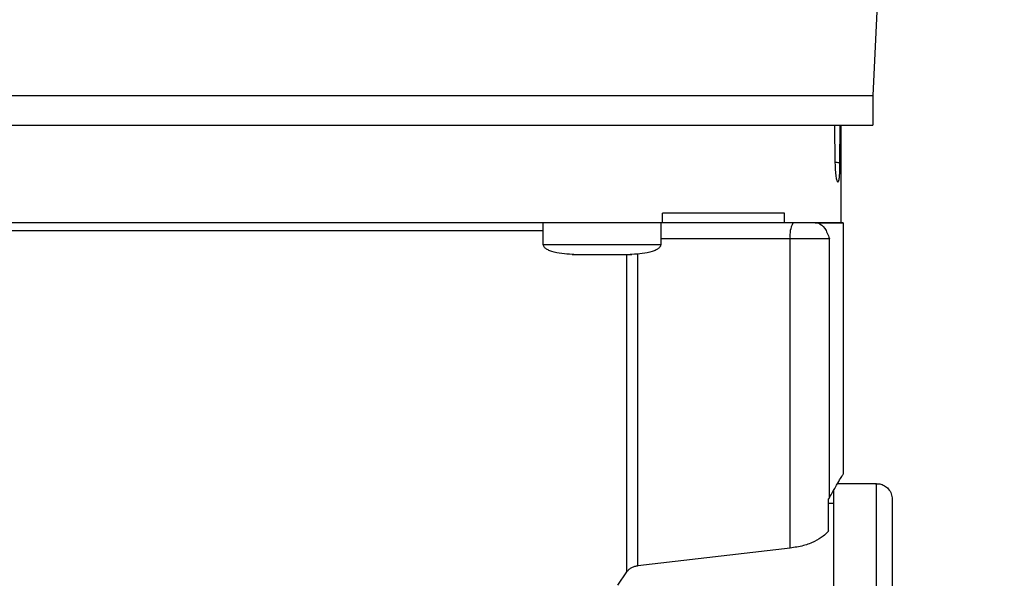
# Model space of a CAD drawing. Header units: inches. Extents: x 170 to 312, y 215 to 248.
# Tile 461 of 529: x 280.543 to 280.791, y 223.681 to 223.821. Entities that reach past the tile are written whole.
import ezdxf

# ---------------------------------------------------------------- set-up
doc = ezdxf.new("R2010")
doc.units = ezdxf.units.IN
doc.header["$LTSCALE"] = 0.25
doc.header["$MEASUREMENT"] = 0
doc.layers.add('ANNOTATIONS', color=1, linetype='Continuous')
doc.layers.add('MOTOR RH', color=7, linetype='Continuous')
doc.styles.add('ARIAL', font='arial.ttf', dxfattribs={"height": 0.09375})
doc.dimstyles.new('STANDARD$0', dxfattribs={"dimtxt": 0.09375, "dimasz": 0.09375, "dimexe": 0.03125, "dimexo": 0.046875, "dimgap": 0.09, "dimtad": 0, "dimtih": 1, "dimtoh": 1, "dimdec": 4, "dimzin": 0, "dimdsep": 46, "dimtxsty": 'ARIAL', "dimcen": 0.09, "dimadec": 0, "dimazin": 0, "dimtfac": 1, "dimtdec": 4, "dimtofl": 0, "dimtmove": 0, "dimatfit": 1, "dimfxl": 1, "dimtolj": 1, "dimtzin": 0, "dimarcsym": 0})

# ---------------------------------------------------------------- blocks, each defined once
blk = doc.blocks.new('*D226')
at = {"layer": 'ANNOTATIONS', "color": 0, "lineweight": -2, "transparency": 16777216}
for p, q in [((279.87252, 223.81866), (279.87252, 225.26652)), ((280.95771, 224.66544), (280.95771, 225.26652)), ((279.96627, 225.23527), (280.17973, 225.23527)), ((280.86396, 225.23527), (280.74995, 225.23527))]:
    blk.add_line(p, q, dxfattribs=at)
at = {"layer": 'ANNOTATIONS', "color": 0, "transparency": 16777216}
for points in [[(279.96627, 225.25089), (279.96627, 225.21964), (279.87252, 225.23527)], [(280.86396, 225.25089), (280.86396, 225.21964), (280.95771, 225.23527)]]:
    blk.add_solid(points, dxfattribs=at)
at = {"layer": 'defpoints', "color": 0, "transparency": 16777216}
for p in [(279.87252, 225.23527), (280.95771, 224.61856), (279.87252, 223.77179)]:
    blk.add_point(p, dxfattribs=at)
at = {"layer": 'ANNOTATIONS', "color": 0, "transparency": 16777216, "insert": (280.46484, 225.23527), "char_height": 0.09375, "attachment_point": 5, "style": 'ARIAL'}
blk.add_mtext('\\A1;16 1/8"', dxfattribs=at)
blk = doc.blocks.new('*D227')
at = {"layer": 'ANNOTATIONS', "color": 0, "lineweight": -2, "transparency": 16777216}
for p, q in [((279.87252, 223.81866), (279.87252, 225.5464)), ((281.19256, 225.10012), (281.19256, 225.5464)), ((279.96627, 225.51515), (280.24743, 225.51515)), ((281.09881, 225.51515), (280.81765, 225.51515))]:
    blk.add_line(p, q, dxfattribs=at)
at = {"layer": 'ANNOTATIONS', "color": 0, "transparency": 16777216}
for points in [[(279.96627, 225.53078), (279.96627, 225.49953), (279.87252, 225.51515)], [(281.09881, 225.53078), (281.09881, 225.49953), (281.19256, 225.51515)]]:
    blk.add_solid(points, dxfattribs=at)
at = {"layer": 'defpoints', "color": 0, "transparency": 16777216}
for p in [(279.87252, 225.51515), (281.19256, 225.05324), (279.87252, 223.77179)]:
    blk.add_point(p, dxfattribs=at)
at = {"layer": 'ANNOTATIONS', "color": 0, "transparency": 16777216, "insert": (280.53254, 225.51515), "char_height": 0.09375, "attachment_point": 5, "style": 'ARIAL'}
blk.add_mtext('\\A1;18 1/2"', dxfattribs=at)

msp = doc.modelspace()

# ---------------------------------------------------------------- linework, layer by layer
at = {"layer": 'MOTOR RH'}
for p, q in [((280.76171, 223.88547), (280.75753, 223.8018)), ((280.75753, 223.8018), (280.75753, 223.79442)), ((280.74814, 223.78494), (280.74804, 223.79442)), ((280.74927, 223.79442), (280.74922, 223.78493)), ((280.74953, 223.79442), (280.74953, 223.7698)), ((280.70473, 223.76982), (280.70473, 223.77228)), ((280.73539, 223.76982), (280.73539, 223.77228)), ((280.67474, 223.7644), (280.67474, 223.76982)), ((280.70427, 223.76982), (280.70427, 223.7644)), ((280.73539, 223.76982), (280.70473, 223.76982)), ((280.74309, 223.76982), (280.73539, 223.76982)), ((280.74389, 223.76982), (280.74309, 223.76982)), ((280.75015, 223.76984), (280.75015, 223.7068)), ((280.7368, 223.76588), (280.70427, 223.76588)), ((280.7368, 223.68816), (280.7368, 223.76588)), ((280.74668, 223.70091), (280.74668, 223.76588)), ((280.68246, 223.76194), (280.68212, 223.76194)), ((280.68406, 223.76194), (280.68417, 223.76194)), ((280.69484, 223.76194), (280.69495, 223.76194)), ((280.69573, 223.68218), (280.69573, 223.76194)), ((280.69689, 223.76194), (280.69655, 223.76194)), ((280.69851, 223.68371), (280.69851, 223.76215)), ((280.74868, 223.70436), (280.75851, 223.70436)), ((280.75851, 223.61177), (280.75851, 223.70436)), ((280.74769, 223.70288), (280.74768, 223.61177)), ((280.74668, 223.70091), (280.74645, 223.70058)), ((280.74645, 223.69258), (280.74645, 223.70058)), ((280.74645, 223.69944), (280.74769, 223.69944)), ((280.7368, 223.68816), (280.69851, 223.68371)), ((280.6935, 223.67889), (280.69573, 223.68218))]:
    msp.add_line(p, q, dxfattribs=at)
at = {"layer": 'MOTOR RH', "flags": 128}
for points in [[(280.53525, 223.80181), (280.54587, 223.80181), (280.55682, 223.80181), (280.56801, 223.80181), (280.5794, 223.8018), (280.59092, 223.8018), (280.60251, 223.8018), (280.61409, 223.8018), (280.62561, 223.8018), (280.637, 223.8018), (280.6482, 223.8018), (280.65914, 223.8018), (280.66977, 223.8018), (280.68002, 223.8018), (280.68984, 223.8018), (280.69916, 223.8018), (280.70795, 223.8018), (280.71615, 223.8018), (280.72371, 223.8018), (280.73059, 223.8018), (280.73676, 223.8018), (280.74218, 223.8018), (280.74681, 223.8018), (280.75064, 223.8018), (280.75364, 223.8018), (280.7558, 223.8018), (280.7571, 223.8018), (280.75753, 223.8018)], [(280.53525, 223.79442), (280.54587, 223.79442), (280.55682, 223.79442), (280.56801, 223.79442), (280.5794, 223.79442), (280.59092, 223.79442), (280.60251, 223.79442), (280.61409, 223.79442), (280.62561, 223.79442), (280.637, 223.79442), (280.6482, 223.79442), (280.65914, 223.79442), (280.66977, 223.79442), (280.68002, 223.79442), (280.68984, 223.79442), (280.69916, 223.79442), (280.70795, 223.79442), (280.71615, 223.79442), (280.72371, 223.79442), (280.73059, 223.79442), (280.73676, 223.79442), (280.74218, 223.79442), (280.74681, 223.79442), (280.75064, 223.79442), (280.75364, 223.79442), (280.7558, 223.79442), (280.7571, 223.79442), (280.75753, 223.79442)], [(280.67474, 223.76785), (280.66905, 223.76785), (280.66117, 223.76785), (280.65278, 223.76785), (280.64396, 223.76785), (280.63479, 223.76785), (280.62534, 223.76785), (280.6157, 223.76785), (280.60594, 223.76785), (280.59616, 223.76785), (280.58643, 223.76785), (280.57684, 223.76785), (280.56746, 223.76785), (280.55839, 223.76785), (280.54969, 223.76785), (280.54145, 223.76785), (280.53373, 223.76785), (280.53028, 223.76785)], [(280.74668, 223.76588), (280.74616, 223.76588), (280.74539, 223.76588), (280.74439, 223.76588), (280.74317, 223.76588), (280.74178, 223.76588), (280.74023, 223.76588), (280.73856, 223.76588), (280.7368, 223.76588)], [(280.67474, 223.7644), (280.675, 223.7644), (280.67615, 223.7644), (280.67813, 223.7644), (280.68083, 223.7644), (280.68407, 223.7644), (280.68765, 223.7644), (280.69136, 223.7644), (280.69494, 223.7644), (280.69818, 223.7644), (280.70088, 223.7644), (280.70286, 223.7644), (280.70401, 223.7644), (280.70427, 223.7644)], [(280.69484, 223.76194), (280.69485, 223.76194), (280.69494, 223.76194), (280.69512, 223.76194), (280.69539, 223.76194), (280.69573, 223.76194), (280.69612, 223.76194), (280.69655, 223.76194)]]:
    msp.add_lwpolyline(points, dxfattribs=at)
at = {"layer": 'MOTOR RH'}
msp.add_arc((280.74298, 223.76683), 0.00625, 151.5167, 188.7791, dxfattribs=at)
for points, knots in [([(280.74922, 223.78493), (280.74922, 223.7843), (280.7492, 223.78301), (280.74911, 223.7814), (280.74898, 223.78033), (280.74879, 223.77995), (280.74857, 223.78033), (280.74836, 223.78141), (280.74819, 223.78301), (280.74816, 223.7843), (280.74814, 223.78494)], [0, 0, 0, 0, 0.121923, 0.246333, 0.371992, 0.499234, 0.627383, 0.753794, 0.878552, 1, 1, 1, 1]), ([(280.74922, 223.78493), (280.7491, 223.78494), (280.74886, 223.78496), (280.74854, 223.78498), (280.74835, 223.78498), (280.74831, 223.78498)], [0, 0, 0, 0, 0.44028, 0.889108, 1, 1, 1, 1]), ([(280.74389, 223.76982), (280.74444, 223.76948), (280.74553, 223.76881), (280.7463, 223.76684), (280.74668, 223.76588)], [0, 0, 0, 0, 0.512646, 1, 1, 1, 1]), ([(280.74953, 223.76982), (280.7498, 223.76982), (280.75062, 223.76982), (280.749, 223.76982), (280.74559, 223.76982), (280.74389, 223.76982)], [0, 0, 0, 0, 0.189747, 0.594873, 1, 1, 1, 1]), ([(280.682, 223.76194), (280.68025, 223.76203), (280.67816, 223.76213), (280.67598, 223.763), (280.67533, 223.7634), (280.67495, 223.76379), (280.67475, 223.76414), (280.67475, 223.76438), (280.67475, 223.76449)], [0, 0, 0, 0, 0.6348, 0.759295, 0.859382, 0.913137, 0.958644, 1, 1, 1, 1]), ([(280.70426, 223.76449), (280.70426, 223.76438), (280.70426, 223.76414), (280.70406, 223.76379), (280.70369, 223.7634), (280.70303, 223.763), (280.70085, 223.76213), (280.69876, 223.76203), (280.69701, 223.76194)], [0, 0, 0, 0, 0.041356, 0.086863, 0.140618, 0.240705, 0.3652, 1, 1, 1, 1]), ([(280.74668, 223.70091), (280.74719, 223.70181), (280.74822, 223.70358), (280.7493, 223.70541), (280.74994, 223.70648), (280.75021, 223.70693), (280.75014, 223.70681), (280.75013, 223.7068)], [0, 0, 0, 0, 0.250548, 0.49252, 0.740292, 0.985174, 1, 1, 1, 1]), ([(280.7582, 223.70435), (280.75858, 223.70435), (280.75936, 223.70435), (280.76051, 223.70389), (280.76155, 223.70305), (280.7623, 223.70184), (280.7624, 223.70088), (280.76245, 223.70043)], [0, 0, 0, 0, 0.173205, 0.36226, 0.55945, 0.788394, 1, 1, 1, 1]), ([(280.76245, 223.70043), (280.76245, 223.70043), (280.76245, 223.70057), (280.76245, 223.70006), (280.76245, 223.69882), (280.76245, 223.6966), (280.76245, 223.69355), (280.76245, 223.68969), (280.76245, 223.68506), (280.76245, 223.67971), (280.76245, 223.67368), (280.76245, 223.66707), (280.76245, 223.65992), (280.76245, 223.65232), (280.76245, 223.64436), (280.76245, 223.63611), (280.76245, 223.62767), (280.76245, 223.61913), (280.76245, 223.61344), (280.76245, 223.61059)], [0, 0, 0, 0, 0.0000093, 0.0625137, 0.1250082, 0.1875126, 0.250007, 0.3125114, 0.3750059, 0.4375103, 0.5000047, 0.5625089, 0.6250036, 0.6875077, 0.7500024, 0.8125068, 0.8750012, 0.9374981, 1, 1, 1, 1]), ([(280.74645, 223.69258), (280.74645, 223.69257), (280.7464, 223.6925), (280.74606, 223.69202), (280.7451, 223.69108), (280.74304, 223.68982), (280.74022, 223.6887), (280.73794, 223.68834), (280.7368, 223.68816)], [0, 0, 0, 0, 0.004532, 0.037707, 0.254612, 0.504386, 0.752372, 1, 1, 1, 1]), ([(280.69851, 223.68371), (280.69824, 223.68366), (280.69766, 223.68356), (280.6969, 223.68323), (280.69621, 223.68278), (280.69589, 223.68239), (280.69573, 223.68218)], [0, 0, 0, 0, 0.221733, 0.456757, 0.712762, 1, 1, 1, 1])]:
    msp.add_open_spline(points, degree=3, knots=knots, dxfattribs=at)
for points in [[(280.73539, 223.77228), (280.73269, 223.77228), (280.72728, 223.77228), (280.71696, 223.77228), (280.70881, 223.77228), (280.70473, 223.77228)], [(280.70473, 223.76982), (280.70005, 223.76982), (280.6907, 223.76982), (280.67478, 223.76982), (280.6578, 223.76982), (280.63988, 223.76982), (280.62135, 223.76982), (280.60251, 223.76982), (280.58367, 223.76982), (280.56514, 223.76982), (280.54722, 223.76982), (280.53023, 223.76982), (280.51431, 223.76982), (280.50496, 223.76982), (280.50029, 223.76982)], [(280.74309, 223.76982), (280.74496, 223.76982), (280.74871, 223.76982), (280.74926, 223.76982), (280.74953, 223.76982)], [(280.682, 223.76194), (280.68211, 223.76194), (280.68234, 223.76194), (280.68407, 223.76194), (280.68655, 223.76194), (280.68852, 223.76194), (280.68951, 223.76194)], [(280.68951, 223.76194), (280.69049, 223.76194), (280.69246, 223.76194), (280.69494, 223.76194), (280.69667, 223.76194), (280.6969, 223.76194), (280.69701, 223.76194)]]:
    msp.add_open_spline(points, degree=3, dxfattribs=at)

# ---------------------------------------------------------------- dimensions: what is measured, and where the dimension line sits
at = {"layer": 'ANNOTATIONS'}
dim = msp.add_linear_dim(base=(279.87252, 225.51515), p1=(281.19256, 225.05324), p2=(279.87252, 223.77179), text='18 1/2"', dimstyle='STANDARD$0', override={"dimtxsty": 'ARIAL'}, dxfattribs=at)
dim.commit()
dim.dimension.update_dxf_attribs({"geometry": '*D227', "text_midpoint": (280.53254, 225.51515)})
dim = msp.add_linear_dim(base=(279.87252, 225.23527), p1=(280.95771, 224.61856), p2=(279.87252, 223.77179), text='16 1/8"', dimstyle='STANDARD$0', dxfattribs=at)
dim.commit()
dim.dimension.update_dxf_attribs({"geometry": '*D226', "text_midpoint": (280.46484, 225.23527), "dimtype": 160})

doc.saveas('drawing.dxf')
